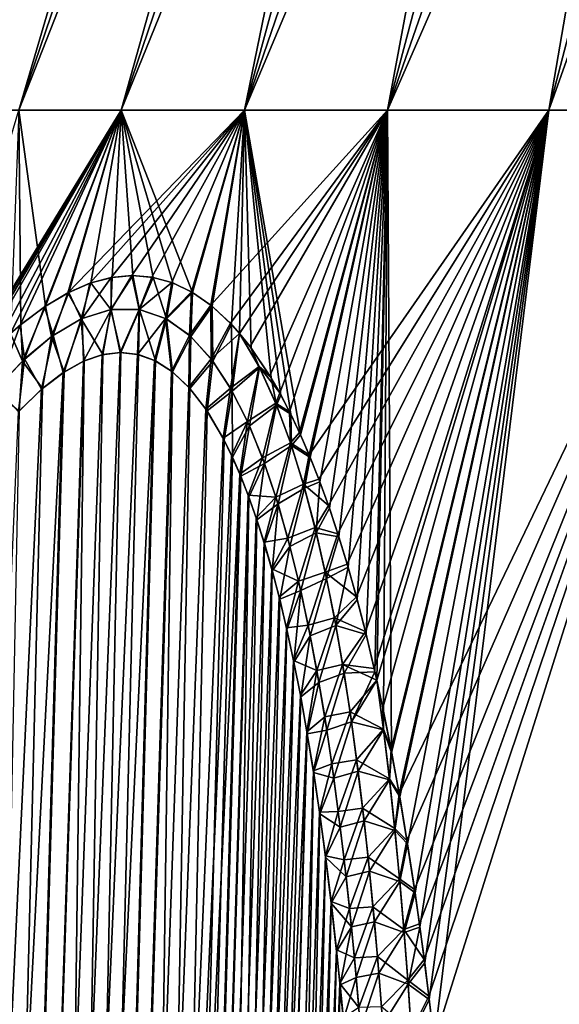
# Model space of a CAD drawing. Header units: metres. Extents: x -109 to 109, y -505 to 40.
# Tile 240 of 331: x 59.3 to 63.16, y -72.84 to -65.8. Entities that reach past the tile are written whole.
import ezdxf

# ---------------------------------------------------------------- set-up
doc = ezdxf.new("R2010")
doc.units = ezdxf.units.M
doc.layers.add('solid_K244224000C74', color=7, linetype='CONTINUOUS')

msp = doc.modelspace()

# ---------------------------------------------------------------- linework, layer by layer
at = {"layer": 'solid_K244224000C74'}
for points in [[(57.965958, -66.448959), (60.373718, -59.914131), (60.397369, -59.914131, -0.873057)], [(58.049881, -66.448959, -1.761773), (57.965958, -66.448959), (60.397369, -59.914131, -0.873057)], [(58.049881, -66.448959, 1.761773), (60.373718, -59.914131), (57.965958, -66.448959)], [(58.049881, -66.448959, -1.761773), (60.46825, -59.914131, -1.743554), (60.586155, -59.914131, -2.608938)], [(58.300892, -66.448959, -3.507591), (58.049881, -66.448959, -1.761773), (60.586155, -59.914131, -2.608938)], [(58.049881, -66.448959, -1.761773), (60.397369, -59.914131, -0.873057), (60.46825, -59.914131, -1.743554)], [(58.049881, -66.448959, 1.761773), (60.397369, -59.914131, 0.873057), (60.373718, -59.914131)], [(58.049881, -66.448959, 1.761773), (60.46825, -59.914131, 1.743554), (60.397369, -59.914131, 0.873057)], [(58.049881, -66.448959, 1.761773), (58.300892, -66.448959, 3.507591), (60.46825, -59.914131, 1.743554)], [(58.300892, -66.448959, -3.507591), (60.75074, -59.914131, -3.466668), (60.961517, -59.914131, -4.31423)], [(58.716717, -66.448959, -5.221643), (58.300892, -66.448959, -3.507591), (60.961517, -59.914131, -4.31423)], [(58.300892, -66.448959, -3.507591), (60.586155, -59.914131, -2.608938), (60.75074, -59.914131, -3.466668)], [(58.300892, -66.448959, 3.507591), (60.586155, -59.914131, 2.608938), (60.46825, -59.914131, 1.743554)], [(58.300892, -66.448959, 3.507591), (60.75074, -59.914131, 3.466668), (60.586155, -59.914131, 2.608938)], [(58.300892, -66.448959, 3.507591), (58.716717, -66.448959, 5.221643), (60.75074, -59.914131, 3.466668)], [(58.716717, -66.448959, -5.221643), (61.217876, -59.914131, -5.149138), (61.519054, -59.914131, -5.968943)], [(59.293587, -66.448959, -6.888408), (58.716717, -66.448959, -5.221643), (61.519054, -59.914131, -5.968943)], [(58.716717, -66.448959, -5.221643), (60.961517, -59.914131, -4.31423), (61.217876, -59.914131, -5.149138)], [(58.716717, -66.448959, 5.221643), (60.961517, -59.914131, 4.31423), (60.75074, -59.914131, 3.466668)], [(58.716717, -66.448959, 5.221643), (61.217876, -59.914131, 5.149138), (60.961517, -59.914131, 4.31423)], [(58.716717, -66.448959, 5.221643), (59.293587, -66.448959, 6.888408), (61.217876, -59.914131, 5.149138)], [(59.293587, -66.448959, -6.888408), (61.519054, -59.914131, -5.968943), (61.864178, -59.914131, -6.77124)], [(60.026283, -66.448959, -8.49279), (59.293587, -66.448959, -6.888408), (61.864178, -59.914131, -6.77124)], [(59.293587, -66.448959, 6.888408), (61.519054, -59.914131, 5.968943), (61.217876, -59.914131, 5.149138)], [(59.293587, -66.448959, 6.888408), (61.864178, -59.914131, 6.771239), (61.519054, -59.914131, 5.968943)], [(59.293587, -66.448959, 6.888408), (60.026283, -66.448959, 8.49279), (61.864178, -59.914131, 6.771239)], [(60.026283, -66.448959, -8.49279), (62.252228, -59.914131, -7.553675), (62.682072, -59.914131, -8.313954)], [(60.908169, -66.448959, -10.020261), (60.026283, -66.448959, -8.49279), (62.682072, -59.914131, -8.313954)], [(60.026283, -66.448959, -8.49279), (61.864178, -59.914131, -6.77124), (62.252228, -59.914131, -7.553675)], [(60.026283, -66.448959, 8.49279), (62.252228, -59.914131, 7.553675), (61.864178, -59.914131, 6.771239)], [(60.026283, -66.448959, 8.49279), (60.908169, -66.448959, 10.020261), (62.252228, -59.914131, 7.553675)], [(60.908169, -66.448959, -10.020261), (63.152443, -59.914131, -9.049848), (63.661968, -59.914131, -9.759195)], [(61.931259, -66.448959, -11.456985), (60.908169, -66.448959, -10.020261), (63.661968, -59.914131, -9.759195)], [(60.908169, -66.448959, -10.020261), (62.682072, -59.914131, -8.313954), (63.152443, -59.914131, -9.049848)], [(60.908169, -66.448959, 10.020261), (62.682072, -59.914131, 8.313954), (62.252228, -59.914131, 7.553675)], [(60.908169, -66.448959, 10.020261), (63.152443, -59.914131, 9.049847), (62.682072, -59.914131, 8.313954)], [(60.908169, -66.448959, 10.020261), (61.931259, -66.448959, 11.456985), (63.152443, -59.914131, 9.049847)], [(61.931259, -66.448959, -11.456985), (64.209145, -59.914131, -10.439919), (64.792374, -59.914131, -11.090019)], [(63.086281, -66.448959, -12.789954), (61.931259, -66.448959, -11.456985), (64.792374, -59.914131, -11.090019)], [(61.931259, -66.448959, -11.456985), (63.661968, -59.914131, -9.759195), (64.209145, -59.914131, -10.439919)], [(61.931259, -66.448959, 11.456985), (63.661968, -59.914131, 9.759195), (63.152443, -59.914131, 9.049847)], [(61.931259, -66.448959, 11.456985), (64.209145, -59.914131, 10.439918), (63.661968, -59.914131, 9.759195)], [(61.931259, -66.448959, 11.456985), (63.086281, -66.448959, 12.789954), (64.209145, -59.914131, 10.439918)], [(63.086281, -66.448959, -12.789954), (64.792374, -59.914131, -11.090019), (65.409943, -59.914131, -11.70759)], [(64.362785, -66.448959, -14.007095), (63.086281, -66.448959, -12.789954), (65.409943, -59.914131, -11.70759)], [(63.086281, -66.448959, 12.789954), (64.792374, -59.914131, 11.090018), (64.209145, -59.914131, 10.439918)], [(63.086281, -66.448959, 12.789954), (65.409943, -59.914131, 11.70759), (64.792374, -59.914131, 11.090018)], [(63.086281, -66.448959, 12.789954), (64.362785, -66.448959, 14.007095), (65.409943, -59.914131, 11.70759)], [(58.600838, -68.777893, -7.202258), (59.293587, -66.448959, -6.888408), (60.026283, -66.448959, -8.49279)], [(58.710335, -68.628799, -7.346004), (58.600838, -68.777893, -7.202258), (60.026283, -66.448959, -8.49279)], [(58.81675, -68.492966, -7.488705), (58.710335, -68.628799, -7.346004), (60.026283, -66.448959, -8.49279)], [(58.920135, -68.369446, -7.629959), (58.81675, -68.492966, -7.488705), (60.026283, -66.448959, -8.49279)], [(59.117683, -68.156311, -7.906448), (58.920135, -68.369446, -7.629959), (60.026283, -66.448959, -8.49279)], [(59.235268, -68.045166, -8.07599), (59.117683, -68.156311, -7.906448), (60.026283, -66.448959, -8.49279)], [(59.303555, -67.985725, -8.175849), (59.235268, -68.045166, -8.07599), (60.026283, -66.448959, -8.49279)], [(59.235401, -68.045143, 8.076255), (59.310089, -67.98037, 8.185557), (59.293587, -66.448959, 6.888408)], [(59.48497, -67.849205, 8.448168), (60.026283, -66.448959, 8.49279), (59.293587, -66.448959, 6.888408)], [(59.310089, -67.98037, 8.185557), (59.48497, -67.849205, 8.448168), (59.293587, -66.448959, 6.888408)], [(59.478477, -67.853706, -8.438364), (59.303555, -67.985725, -8.175849), (60.026283, -66.448959, -8.49279)], [(59.644558, -67.754395, -8.695341), (59.478477, -67.853706, -8.438364), (60.026283, -66.448959, -8.49279)], [(59.48497, -67.849205, 8.448168), (59.65115, -67.751068, 8.705756), (60.026283, -66.448959, 8.49279)], [(59.644558, -67.754395, -8.695341), (60.026283, -66.448959, -8.49279), (60.908169, -66.448959, -10.020261)], [(59.802998, -67.685623, -8.94858), (59.644558, -67.754395, -8.695341), (60.908169, -66.448959, -10.020261)], [(59.65115, -67.751068, 8.705756), (59.809788, -67.683456, 8.959748), (60.026283, -66.448959, 8.49279)], [(59.955185, -67.645134, -9.199818), (59.802998, -67.685623, -8.94858), (60.908169, -66.448959, -10.020261)], [(59.809788, -67.683456, 8.959748), (59.962196, -67.6437, 9.211452), (60.026283, -66.448959, 8.49279)], [(60.102913, -67.630684, -9.451178), (59.955185, -67.645134, -9.199818), (60.908169, -66.448959, -10.020261)], [(59.962196, -67.6437, 9.211452), (60.110058, -67.630608, 9.463511), (60.026283, -66.448959, 8.49279)], [(60.536758, -67.751411, 10.239782), (60.908169, -66.448959, 10.020261), (60.026283, -66.448959, 8.49279)], [(60.396168, -67.683548, 9.975369), (60.536758, -67.751411, 10.239782), (60.026283, -66.448959, 8.49279)], [(60.254349, -67.643974, 9.717613), (60.396168, -67.683548, 9.975369), (60.026283, -66.448959, 8.49279)], [(60.110058, -67.630608, 9.463511), (60.254349, -67.643974, 9.717613), (60.026283, -66.448959, 8.49279)], [(60.247063, -67.642509, -9.704494), (60.102913, -67.630684, -9.451178), (60.908169, -66.448959, -10.020261)], [(60.388649, -67.680809, -9.961529), (60.247063, -67.642509, -9.704494), (60.908169, -66.448959, -10.020261)], [(60.528839, -67.746758, -10.224618), (60.388649, -67.680809, -9.961529), (60.908169, -66.448959, -10.020261)], [(60.668362, -67.842964, -10.49596), (60.528839, -67.746758, -10.224618), (60.908169, -66.448959, -10.020261)], [(60.536758, -67.751411, 10.239782), (60.676739, -67.849838, 10.512615), (60.908169, -66.448959, 10.020261)], [(60.668362, -67.842964, -10.49596), (60.908169, -66.448959, -10.020261), (61.931259, -66.448959, -11.456985)], [(60.808117, -67.971878, -10.777608), (60.668362, -67.842964, -10.49596), (61.931259, -66.448959, -11.456985)], [(60.676739, -67.849838, 10.512615), (60.816883, -67.981003, 10.795553), (60.908169, -66.448959, 10.020261)], [(60.873508, -68.045235, -10.913578), (60.808117, -67.971878, -10.777608), (61.931259, -66.448959, -11.456985)], [(60.816883, -67.981003, 10.795553), (60.873405, -68.044914, 10.913249), (60.908169, -66.448959, 10.020261)], [(60.873405, -68.044914, 10.913249), (60.957504, -68.15065, 11.09136), (60.908169, -66.448959, 10.020261)], [(60.948586, -68.138741, -11.072253), (60.873508, -68.045235, -10.913578), (61.931259, -66.448959, -11.456985)], [(61.309124, -68.769234, 11.890515), (61.931259, -66.448959, 11.456985), (60.908169, -66.448959, 10.020261)], [(61.239326, -68.620781, 11.723906), (61.309124, -68.769234, 11.890515), (60.908169, -66.448959, 10.020261)], [(61.168957, -68.485596, 11.560583), (61.239326, -68.620781, 11.723906), (60.908169, -66.448959, 10.020261)], [(61.098328, -68.362701, 11.400613), (61.168957, -68.485596, 11.560583), (60.908169, -66.448959, 10.020261)], [(60.957504, -68.15065, 11.09136), (61.098328, -68.362701, 11.400613), (60.908169, -66.448959, 10.020261)], [(61.089584, -68.348167, -11.380976), (60.948586, -68.138741, -11.072253), (61.931259, -66.448959, -11.456985)], [(61.160492, -68.470055, -11.541127), (61.089584, -68.348167, -11.380976), (61.931259, -66.448959, -11.456985)], [(61.231194, -68.604332, -11.704748), (61.160492, -68.470055, -11.541127), (61.931259, -66.448959, -11.456985)], [(61.301296, -68.751953, -11.871651), (61.231194, -68.604332, -11.704748), (61.931259, -66.448959, -11.456985)], [(61.371346, -68.912308, -12.042051), (61.301296, -68.751953, -11.871651), (61.931259, -66.448959, -11.456985)], [(61.309124, -68.769234, 11.890515), (61.378864, -68.930321, 12.060567), (61.931259, -66.448959, 11.456985)], [(61.371346, -68.912308, -12.042051), (61.931259, -66.448959, -11.456985), (63.086281, -66.448959, -12.789954)], [(61.440727, -69.08638, -12.215485), (61.371346, -68.912308, -12.042051), (63.086281, -66.448959, -12.789954)], [(61.378864, -68.930321, 12.060567), (61.447922, -69.105095, 12.233624), (61.931259, -66.448959, 11.456985)], [(61.509037, -69.274841, -12.391636), (61.440727, -69.08638, -12.215485), (63.086281, -66.448959, -12.789954)], [(61.447922, -69.105095, 12.233624), (61.515896, -69.294281, 12.409402), (61.931259, -66.448959, 11.456985)], [(61.576813, -69.477196, -12.570745), (61.509037, -69.274841, -12.391636), (63.086281, -66.448959, -12.789954)], [(61.515896, -69.294281, 12.409402), (61.583317, -69.497375, 12.588129), (61.931259, -66.448959, 11.456985)], [(61.64349, -69.694534, -12.752496), (61.576813, -69.477196, -12.570745), (63.086281, -66.448959, -12.789954)], [(61.583317, -69.497375, 12.588129), (61.649635, -69.715393, 12.76947), (61.931259, -66.448959, 11.456985)], [(61.708755, -69.927559, -12.936686), (61.64349, -69.694534, -12.752496), (63.086281, -66.448959, -12.789954)], [(61.649635, -69.715393, 12.76947), (61.714535, -69.948982, 12.953204), (61.931259, -66.448959, 11.456985)], [(61.773098, -70.175758, -13.123482), (61.708755, -69.927559, -12.936686), (63.086281, -66.448959, -12.789954)], [(61.714535, -69.948982, 12.953204), (61.778503, -70.19767, 13.139499), (61.931259, -66.448959, 11.456985)], [(61.835972, -70.440254, -13.312593), (61.773098, -70.175758, -13.123482), (63.086281, -66.448959, -12.789954)], [(61.778503, -70.19767, 13.139499), (61.841007, -70.462578, 13.328097), (61.931259, -66.448959, 11.456985)], [(61.854633, -70.523788, -13.370296), (61.835972, -70.440254, -13.312593), (63.086281, -66.448959, -12.789954)], [(61.841007, -70.462578, 13.328097), (61.854649, -70.523834, 13.370333), (61.931259, -66.448959, 11.456985)], [(61.897106, -70.72168, -13.503837), (61.854633, -70.523788, -13.370296), (63.086281, -66.448959, -12.789954)], [(61.854649, -70.523834, 13.370333), (61.901794, -70.744354, 13.518837), (61.931259, -66.448959, 11.456985)], [(61.956963, -71.019562, -13.697332), (61.897106, -70.72168, -13.503837), (63.086281, -66.448959, -12.789954)], [(61.901794, -70.744354, 13.518837), (61.961319, -71.042526, 13.711826), (61.931259, -66.448959, 11.456985)], [(61.961319, -71.042526, 13.711826), (63.086281, -66.448959, 12.789954), (61.931259, -66.448959, 11.456985)], [(62.015015, -71.335114, -13.89285), (61.956963, -71.019562, -13.697332), (63.086281, -66.448959, -12.789954)], [(61.961319, -71.042526, 13.711826), (62.019047, -71.358307, 13.906833), (63.086281, -66.448959, 12.789954)], [(62.015015, -71.335114, -13.89285), (63.086281, -66.448959, -12.789954), (64.362785, -66.448959, -14.007095)], [(62.071045, -71.668983, -14.090241), (62.015015, -71.335114, -13.89285), (64.362785, -66.448959, -14.007095)], [(62.019047, -71.358307, 13.906833), (62.074768, -71.692337, 14.103708), (63.086281, -66.448959, 12.789954)], [(62.125488, -72.020691, -14.28956), (62.071045, -71.668983, -14.090241), (64.362785, -66.448959, -14.007095)], [(62.074768, -71.692337, 14.103708), (62.12891, -72.044144, 14.302505), (63.086281, -66.448959, 12.789954)], [(62.160645, -72.265732, -14.423412), (62.125488, -72.020691, -14.28956), (64.362785, -66.448959, -14.007095)], [(62.12891, -72.044144, 14.302505), (62.163876, -72.289207, 14.436007), (63.086281, -66.448959, 12.789954)], [(62.194695, -72.519707, -14.557966), (62.160645, -72.265732, -14.423412), (64.362785, -66.448959, -14.007095)], [(62.163876, -72.289207, 14.436007), (62.197735, -72.54319, 14.570211), (63.086281, -66.448959, 12.789954)], [(62.227852, -72.78228, -14.693233), (62.194695, -72.519707, -14.557966), (64.362785, -66.448959, -14.007095)], [(62.197735, -72.54319, 14.570211), (62.230709, -72.805748, 14.705128), (63.086281, -66.448959, 12.789954)], [(62.266102, -73.104736, -14.854518), (62.227852, -72.78228, -14.693233), (64.362785, -66.448959, -14.007095)], [(62.230709, -72.805748, 14.705128), (62.266109, -73.105042, 14.854646), (63.086281, -66.448959, 12.789954)], [(63.75621, -73.114449, -16.154469), (62.266102, -73.104736, -14.854518), (64.362785, -66.448959, -14.007095)], [(62.266109, -73.105042, 14.854646), (64.362785, -66.448959, 14.007095), (63.086281, -66.448959, 12.789954)], [(62.266109, -73.105042, 14.854646), (63.756302, -73.114449, 16.154539), (64.362785, -66.448959, 14.007095)], [(59.953098, -67.873657, 9.316624), (60.110058, -67.630608, 9.463511), (59.962196, -67.6437, 9.211452)], [(59.953098, -67.873657, 9.316624), (60.158154, -67.873772, 9.671823), (60.110058, -67.630608, 9.463511)], [(59.955456, -67.873428, -9.320613), (59.955185, -67.645134, -9.199818), (60.102913, -67.630684, -9.451178)], [(60.155956, -67.873329, -9.667867), (59.955456, -67.873428, -9.320613), (60.102913, -67.630684, -9.451178)], [(60.155956, -67.873329, -9.667867), (60.102913, -67.630684, -9.451178), (60.247063, -67.642509, -9.704494)], [(60.158154, -67.873772, 9.671823), (60.254349, -67.643974, 9.717613), (60.110058, -67.630608, 9.463511)], [(59.748356, -67.936668, -8.983559), (59.644558, -67.754395, -8.695341), (59.802998, -67.685623, -8.94858)], [(59.741302, -67.940002, 8.972465), (59.809788, -67.683456, 8.959748), (59.65115, -67.751068, 8.705756)], [(59.741302, -67.940002, 8.972465), (59.953098, -67.873657, 9.316624), (59.809788, -67.683456, 8.959748)], [(59.748356, -67.936668, -8.983559), (59.802998, -67.685623, -8.94858), (59.955185, -67.645134, -9.199818)], [(59.955456, -67.873428, -9.320613), (59.748356, -67.936668, -8.983559), (59.955185, -67.645134, -9.199818)], [(59.953098, -67.873657, 9.316624), (59.962196, -67.6437, 9.211452), (59.809788, -67.683456, 8.959748)], [(60.155956, -67.873329, -9.667867), (60.247063, -67.642509, -9.704494), (60.388649, -67.680809, -9.961529)], [(60.344261, -67.936775, -10.01572), (60.155956, -67.873329, -9.667867), (60.388649, -67.680809, -9.961529)], [(60.158154, -67.873772, 9.671823), (60.350315, -67.939964, 10.027305), (60.254349, -67.643974, 9.717613)], [(60.350315, -67.939964, 10.027305), (60.396168, -67.683548, 9.975369), (60.254349, -67.643974, 9.717613)], [(60.344261, -67.936775, -10.01572), (60.388649, -67.680809, -9.961529), (60.528839, -67.746758, -10.224618)], [(60.350315, -67.939964, 10.027305), (60.536758, -67.751411, 10.239782), (60.396168, -67.683548, 9.975369)], [(59.540565, -68.057671, -8.664906), (59.478477, -67.853706, -8.438364), (59.644558, -67.754395, -8.695341)], [(59.528786, -68.065987, 8.647341), (59.65115, -67.751068, 8.705756), (59.48497, -67.849205, 8.448168)], [(59.528786, -68.065987, 8.647341), (59.741302, -67.940002, 8.972465), (59.65115, -67.751068, 8.705756)], [(59.748356, -67.936668, -8.983559), (59.540565, -68.057671, -8.664906), (59.644558, -67.754395, -8.695341)], [(60.51635, -68.05764, -10.355006), (60.344261, -67.936775, -10.01572), (60.528839, -67.746758, -10.224618)], [(60.350315, -67.939964, 10.027305), (60.525589, -68.066132, 10.373896), (60.536758, -67.751411, 10.239782)], [(60.51635, -68.05764, -10.355006), (60.528839, -67.746758, -10.224618), (60.668362, -67.842964, -10.49596)], [(60.525589, -68.066132, 10.373896), (60.676739, -67.849838, 10.512615), (60.536758, -67.751411, 10.239782)], [(59.320377, -68.242073, 8.3461), (59.48497, -67.849205, 8.448168), (59.310089, -67.98037, 8.185557)], [(59.320377, -68.242073, 8.3461), (59.528786, -68.065987, 8.647341), (59.48497, -67.849205, 8.448168)], [(60.670826, -68.226974, -10.680029), (60.51635, -68.05764, -10.355006), (60.668362, -67.842964, -10.49596)], [(60.525589, -68.066132, 10.373896), (60.682293, -68.242111, 10.705027), (60.676739, -67.849838, 10.512615)], [(60.670826, -68.226974, -10.680029), (60.668362, -67.842964, -10.49596), (60.808117, -67.971878, -10.777608)], [(60.682293, -68.242111, 10.705027), (60.816883, -67.981003, 10.795553), (60.676739, -67.849838, 10.512615)], [(59.336315, -68.226891, -8.368567), (59.303555, -67.985725, -8.175849), (59.478477, -67.853706, -8.438364)], [(59.540565, -68.057671, -8.664906), (59.336315, -68.226891, -8.368567), (59.478477, -67.853706, -8.438364)], [(59.741302, -67.940002, 8.972465), (59.896278, -68.195732, 9.292484), (59.953098, -67.873657, 9.316624)], [(59.955456, -67.873428, -9.320613), (59.756123, -68.243668, -9.064617), (59.748356, -67.936668, -8.983559)], [(59.955456, -67.873428, -9.320613), (59.890728, -68.197083, -9.283277), (59.756123, -68.243668, -9.064617)], [(59.955456, -67.873428, -9.320613), (60.018959, -68.180748, -9.500344), (59.890728, -68.197083, -9.283277)], [(59.953098, -67.873657, 9.316624), (59.896278, -68.195732, 9.292484), (60.024967, -68.180695, 9.510736)], [(59.953098, -67.873657, 9.316624), (60.024967, -68.180695, 9.510736), (60.158154, -67.873772, 9.671823)], [(60.155956, -67.873329, -9.667867), (60.018959, -68.180748, -9.500344), (59.955456, -67.873428, -9.320613)], [(60.155956, -67.873329, -9.667867), (60.143055, -68.193947, -9.719368), (60.018959, -68.180748, -9.500344)], [(60.158154, -67.873772, 9.671823), (60.024967, -68.180695, 9.510736), (60.149681, -68.195557, 9.731326)], [(60.344261, -67.936775, -10.01572), (60.143055, -68.193947, -9.719368), (60.155956, -67.873329, -9.667867)], [(60.158154, -67.873772, 9.671823), (60.149681, -68.195557, 9.731326), (60.272346, -68.240898, 9.957873)], [(60.158154, -67.873772, 9.671823), (60.272346, -68.240898, 9.957873), (60.350315, -67.939964, 10.027305)], [(59.138371, -68.434776, -8.095856), (59.235268, -68.045166, -8.07599), (59.303555, -67.985725, -8.175849)], [(59.336315, -68.226891, -8.368567), (59.138371, -68.434776, -8.095856), (59.303555, -67.985725, -8.175849)], [(59.320377, -68.242073, 8.3461), (59.310089, -67.98037, 8.185557), (59.235401, -68.045143, 8.076255)], [(59.528786, -68.065987, 8.647341), (59.617813, -68.320358, 8.84892), (59.741302, -67.940002, 8.972465)], [(59.748356, -67.936668, -8.983559), (59.612644, -68.323792, -8.841026), (59.540565, -68.057671, -8.664906)], [(59.748356, -67.936668, -8.983559), (59.756123, -68.243668, -9.064617), (59.612644, -68.323792, -8.841026)], [(59.741302, -67.940002, 8.972465), (59.617813, -68.320358, 8.84892), (59.76144, -68.241394, 9.073096)], [(59.741302, -67.940002, 8.972465), (59.76144, -68.241394, 9.073096), (59.896278, -68.195732, 9.292484)], [(60.344261, -67.936775, -10.01572), (60.265053, -68.23732, -9.944122), (60.143055, -68.193947, -9.719368)], [(60.344261, -67.936775, -10.01572), (60.386879, -68.31356, -10.178873), (60.265053, -68.23732, -9.944122)], [(60.350315, -67.939964, 10.027305), (60.272346, -68.240898, 9.957873), (60.394783, -68.319817, 10.194491)], [(60.51635, -68.05764, -10.355006), (60.386879, -68.31356, -10.178873), (60.344261, -67.936775, -10.01572)], [(60.350315, -67.939964, 10.027305), (60.394783, -68.319817, 10.194491), (60.525589, -68.066132, 10.373896)], [(60.670826, -68.226974, -10.680029), (60.808117, -67.971878, -10.777608), (60.873508, -68.045235, -10.913578)], [(60.682293, -68.242111, 10.705027), (60.821117, -68.45797, 11.018247), (60.816883, -67.981003, 10.795553)], [(60.821117, -68.45797, 11.018247), (60.873405, -68.044914, 10.913249), (60.816883, -67.981003, 10.795553)], [(59.118496, -68.457825, 8.069182), (59.320377, -68.242073, 8.3461), (59.235401, -68.045143, 8.076255)], [(59.540565, -68.057671, -8.664906), (59.457928, -68.442955, -8.609971), (59.336315, -68.226891, -8.368567)], [(59.540565, -68.057671, -8.664906), (59.612644, -68.323792, -8.841026), (59.457928, -68.442955, -8.609971)], [(60.51635, -68.05764, -10.355006), (60.50959, -68.428444, -10.427011), (60.386879, -68.31356, -10.178873)], [(60.670826, -68.226974, -10.680029), (60.50959, -68.428444, -10.427011), (60.51635, -68.05764, -10.355006)], [(60.808056, -68.434776, -10.987836), (60.670826, -68.226974, -10.680029), (60.873508, -68.045235, -10.913578)], [(60.808056, -68.434776, -10.987836), (60.873508, -68.045235, -10.913578), (61.012569, -68.282059, -11.239546)], [(60.821117, -68.45797, 11.018247), (61.015472, -68.287857, 11.246646), (60.873405, -68.044914, 10.913249)], [(61.015472, -68.287857, 11.246646), (60.957504, -68.15065, 11.09136), (60.873405, -68.044914, 10.913249)], [(61.012569, -68.282059, -11.239546), (60.873508, -68.045235, -10.913578), (60.948586, -68.138741, -11.072253)], [(59.320377, -68.242073, 8.3461), (59.463596, -68.437996, 8.618258), (59.528786, -68.065987, 8.647341)], [(59.528786, -68.065987, 8.647341), (59.463596, -68.437996, 8.618258), (59.617813, -68.320358, 8.84892)], [(60.525589, -68.066132, 10.373896), (60.394783, -68.319817, 10.194491), (60.517693, -68.437492, 10.443848)], [(60.525589, -68.066132, 10.373896), (60.517693, -68.437492, 10.443848), (60.682293, -68.242111, 10.705027)], [(58.619736, -102.819321, -9.522743), (60.018959, -68.180748, -9.500344), (60.143055, -68.193947, -9.719368)], [(58.619736, -102.819321, -9.522743), (59.890728, -68.197083, -9.283277), (60.018959, -68.180748, -9.500344)], [(58.619736, -102.819321, -9.522743), (60.143055, -68.193947, -9.719368), (60.265053, -68.23732, -9.944122)], [(58.619736, -102.819321, -9.522743), (59.756123, -68.243668, -9.064617), (59.890728, -68.197083, -9.283277)], [(59.312447, -102.819359, 10.722473), (60.024967, -68.180695, 9.510736), (59.896278, -68.195732, 9.292484)], [(59.312447, -102.819359, 10.722473), (60.149681, -68.195557, 9.731326), (60.024967, -68.180695, 9.510736)], [(59.312447, -102.819359, 10.722473), (60.272346, -68.240898, 9.957873), (60.149681, -68.195557, 9.731326)], [(59.312447, -102.819359, 10.722473), (59.896278, -68.195732, 9.292484), (59.76144, -68.241394, 9.073096)], [(61.012569, -68.282059, -11.239546), (60.948586, -68.138741, -11.072253), (61.089584, -68.348167, -11.380976)], [(61.015472, -68.287857, 11.246646), (61.098328, -68.362701, 11.400613), (60.957504, -68.15065, 11.09136)], [(59.312313, -102.819366, -10.722225), (58.619736, -102.819321, -9.522743), (60.265053, -68.23732, -9.944122)], [(58.619736, -102.819321, -9.522743), (59.612644, -68.323792, -8.841026), (59.756123, -68.243668, -9.064617)], [(58.619946, -102.819336, 9.523075), (59.76144, -68.241394, 9.073096), (59.617813, -68.320358, 8.84892)], [(58.619946, -102.819336, 9.523075), (59.312447, -102.819359, 10.722473), (59.76144, -68.241394, 9.073096)], [(59.118496, -68.457825, 8.069182), (59.297844, -68.598885, 8.380928), (59.320377, -68.242073, 8.3461)], [(59.336315, -68.226891, -8.368567), (59.291389, -68.605797, -8.371897), (59.138371, -68.434776, -8.095856)], [(59.336315, -68.226891, -8.368567), (59.457928, -68.442955, -8.609971), (59.291389, -68.605797, -8.371897)], [(59.320377, -68.242073, 8.3461), (59.297844, -68.598885, 8.380928), (59.463596, -68.437996, 8.618258)], [(59.312313, -102.819366, -10.722225), (60.265053, -68.23732, -9.944122), (60.386879, -68.31356, -10.178873)], [(59.312447, -102.819359, 10.722473), (60.394783, -68.319817, 10.194491), (60.272346, -68.240898, 9.957873)], [(60.670826, -68.226974, -10.680029), (60.632874, -68.587082, -10.689607), (60.50959, -68.428444, -10.427011)], [(60.682293, -68.242111, 10.705027), (60.517693, -68.437492, 10.443848), (60.640522, -68.598389, 10.706372)], [(60.808056, -68.434776, -10.987836), (60.632874, -68.587082, -10.689607), (60.670826, -68.226974, -10.680029)], [(60.682293, -68.242111, 10.705027), (60.640522, -68.598389, 10.706372), (60.821117, -68.45797, 11.018247)], [(57.838432, -102.718796, -8.376284), (59.457928, -68.442955, -8.609971), (59.612644, -68.323792, -8.841026)], [(58.619736, -102.819321, -9.522743), (57.838432, -102.718796, -8.376284), (59.612644, -68.323792, -8.841026)], [(58.619946, -102.819336, 9.523075), (59.617813, -68.320358, 8.84892), (59.463596, -68.437996, 8.618258)], [(59.312313, -102.819366, -10.722225), (60.386879, -68.31356, -10.178873), (60.50959, -68.428444, -10.427011)], [(59.312447, -102.819359, 10.722473), (59.914825, -102.718887, 11.972528), (60.394783, -68.319817, 10.194491)], [(59.914825, -102.718887, 11.972528), (60.517693, -68.437492, 10.443848), (60.394783, -68.319817, 10.194491)], [(60.929604, -68.672935, -11.278192), (60.808056, -68.434776, -10.987836), (61.012569, -68.282059, -11.239546)], [(60.821117, -68.45797, 11.018247), (60.943745, -68.704361, 11.313187), (61.015472, -68.287857, 11.246646)], [(60.929604, -68.672935, -11.278192), (61.012569, -68.282059, -11.239546), (61.132725, -68.544098, -11.541288)], [(60.943745, -68.704361, 11.313187), (61.137894, -68.556625, 11.554732), (61.015472, -68.287857, 11.246646)], [(61.012569, -68.282059, -11.239546), (61.089584, -68.348167, -11.380976), (61.160492, -68.470055, -11.541127)], [(61.132725, -68.544098, -11.541288), (61.012569, -68.282059, -11.239546), (61.160492, -68.470055, -11.541127)], [(61.137894, -68.556625, 11.554732), (61.098328, -68.362701, 11.400613), (61.015472, -68.287857, 11.246646)], [(61.137894, -68.556625, 11.554732), (61.168957, -68.485596, 11.560583), (61.098328, -68.362701, 11.400613)], [(57.838432, -102.718796, -8.376284), (59.291389, -68.605797, -8.371897), (59.457928, -68.442955, -8.609971)], [(58.619946, -102.819336, 9.523075), (59.463596, -68.437996, 8.618258), (59.297844, -68.598885, 8.380928)], [(59.312313, -102.819366, -10.722225), (60.50959, -68.428444, -10.427011), (60.632874, -68.587082, -10.689607)], [(59.914825, -102.718887, 11.972528), (60.640522, -68.598389, 10.706372), (60.517693, -68.437492, 10.443848)], [(60.808056, -68.434776, -10.987836), (60.755699, -68.793823, -10.966308), (60.632874, -68.587082, -10.689607)], [(60.821117, -68.45797, 11.018247), (60.640522, -68.598389, 10.706372), (60.762287, -68.80648, 10.981615)], [(60.929604, -68.672935, -11.278192), (60.755699, -68.793823, -10.966308), (60.808056, -68.434776, -10.987836)], [(60.821117, -68.45797, 11.018247), (60.762287, -68.80648, 10.981615), (60.822289, -68.929382, 11.123451)], [(60.821117, -68.45797, 11.018247), (60.822289, -68.929382, 11.123451), (60.943745, -68.704361, 11.313187)], [(61.132725, -68.544098, -11.541288), (61.160492, -68.470055, -11.541127), (61.231194, -68.604332, -11.704748)], [(61.137894, -68.556625, 11.554732), (61.239326, -68.620781, 11.723906), (61.168957, -68.485596, 11.560583)], [(61.037395, -68.934395, -11.551952), (60.929604, -68.672935, -11.278192), (61.132725, -68.544098, -11.541288)], [(60.943745, -68.704361, 11.313187), (61.05217, -68.974686, 11.590897), (61.137894, -68.556625, 11.554732)], [(61.037395, -68.934395, -11.551952), (61.132725, -68.544098, -11.541288), (61.238129, -68.825775, -11.823659)], [(61.05217, -68.974686, 11.590897), (61.244938, -68.846191, 11.842651), (61.137894, -68.556625, 11.554732)], [(61.238129, -68.825775, -11.823659), (61.132725, -68.544098, -11.541288), (61.231194, -68.604332, -11.704748)], [(61.244938, -68.846191, 11.842651), (61.239326, -68.620781, 11.723906), (61.137894, -68.556625, 11.554732)], [(59.312313, -102.819366, -10.722225), (60.632874, -68.587082, -10.689607), (60.755699, -68.793823, -10.966308)], [(59.914825, -102.718887, 11.972528), (60.762287, -68.80648, 10.981615), (60.640522, -68.598389, 10.706372)], [(61.238129, -68.825775, -11.823659), (61.231194, -68.604332, -11.704748), (61.301296, -68.751953, -11.871651)], [(61.244938, -68.846191, 11.842651), (61.309124, -68.769234, 11.890515), (61.239326, -68.620781, 11.723906)], [(60.929604, -68.672935, -11.278192), (60.816189, -68.916214, -11.108828), (60.755699, -68.793823, -10.966308)], [(60.929604, -68.672935, -11.278192), (60.875893, -69.051445, -11.253963), (60.816189, -68.916214, -11.108828)], [(61.037395, -68.934395, -11.551952), (60.875893, -69.051445, -11.253963), (60.929604, -68.672935, -11.278192)], [(60.943745, -68.704361, 11.313187), (60.822289, -68.929382, 11.123451), (60.881523, -69.065025, 11.267893)], [(60.943745, -68.704361, 11.313187), (60.881523, -69.065025, 11.267893), (61.05217, -68.974686, 11.590897)], [(61.238129, -68.825775, -11.823659), (61.301296, -68.751953, -11.871651), (61.371346, -68.912308, -12.042051)], [(59.312313, -102.819366, -10.722225), (60.755699, -68.793823, -10.966308), (60.816189, -68.916214, -11.108828)], [(59.914825, -102.718887, 11.972528), (60.822289, -68.929382, 11.123451), (60.762287, -68.80648, 10.981615)], [(61.133217, -69.214302, -11.810478), (61.037395, -68.934395, -11.551952), (61.238129, -68.825775, -11.823659)], [(61.133217, -69.214302, -11.810478), (61.238129, -68.825775, -11.823659), (61.33099, -69.122932, -12.088822)], [(61.33099, -69.122932, -12.088822), (61.238129, -68.825775, -11.823659), (61.371346, -68.912308, -12.042051)], [(61.244938, -68.846191, 11.842651), (61.378864, -68.930321, 12.060567), (61.309124, -68.769234, 11.890515)], [(61.05217, -68.974686, 11.590897), (61.148403, -69.263504, 11.852982), (61.244938, -68.846191, 11.842651)], [(61.148403, -69.263504, 11.852982), (61.339085, -69.151314, 12.112794), (61.244938, -68.846191, 11.842651)], [(61.339085, -69.151314, 12.112794), (61.378864, -68.930321, 12.060567), (61.244938, -68.846191, 11.842651)], [(59.312313, -102.819366, -10.722225), (60.816189, -68.916214, -11.108828), (60.875893, -69.051445, -11.253963)], [(59.914825, -102.718887, 11.972528), (60.881523, -69.065025, 11.267893), (60.822289, -68.929382, 11.123451)], [(61.037395, -68.934395, -11.551952), (60.934475, -69.200081, -11.401098), (60.875893, -69.051445, -11.253963)], [(61.05217, -68.974686, 11.590897), (60.881523, -69.065025, 11.267893), (60.939671, -69.214005, 11.414376)], [(61.133217, -69.214302, -11.810478), (60.934475, -69.200081, -11.401098), (61.037395, -68.934395, -11.551952)], [(61.05217, -68.974686, 11.590897), (60.939671, -69.214005, 11.414376), (60.996769, -69.376099, 11.563077)], [(61.05217, -68.974686, 11.590897), (60.996769, -69.376099, 11.563077), (61.148403, -69.263504, 11.852982)], [(61.33099, -69.122932, -12.088822), (61.371346, -68.912308, -12.042051), (61.440727, -69.08638, -12.215485)], [(61.339085, -69.151314, 12.112794), (61.447922, -69.105095, 12.233624), (61.378864, -68.930321, 12.060567)], [(59.914772, -102.718903, -11.972405), (59.312313, -102.819366, -10.722225), (60.875893, -69.051445, -11.253963)], [(59.914772, -102.718903, -11.972405), (60.875893, -69.051445, -11.253963), (60.934475, -69.200081, -11.401098)], [(59.914825, -102.718887, 11.972528), (60.939671, -69.214005, 11.414376), (60.881523, -69.065025, 11.267893)], [(61.33099, -69.122932, -12.088822), (61.440727, -69.08638, -12.215485), (61.509037, -69.274841, -12.391636)], [(61.422237, -69.468834, 12.367225), (61.447922, -69.105095, 12.233624), (61.339085, -69.151314, 12.112794)], [(61.422237, -69.468834, 12.367225), (61.515896, -69.294281, 12.409402), (61.447922, -69.105095, 12.233624)], [(61.21875, -69.508789, -12.055344), (61.133217, -69.214302, -11.810478), (61.33099, -69.122932, -12.088822)], [(61.148403, -69.263504, 11.852982), (61.234123, -69.566971, 12.100996), (61.339085, -69.151314, 12.112794)], [(61.21875, -69.508789, -12.055344), (61.33099, -69.122932, -12.088822), (61.413284, -69.431953, -12.33893)], [(61.234123, -69.566971, 12.100996), (61.422237, -69.468834, 12.367225), (61.339085, -69.151314, 12.112794)], [(61.413284, -69.431953, -12.33893), (61.33099, -69.122932, -12.088822), (61.509037, -69.274841, -12.391636)], [(59.914772, -102.718903, -11.972405), (60.934475, -69.200081, -11.401098), (60.991978, -69.361885, -11.550406)], [(59.914825, -102.718887, 11.972528), (60.424709, -102.516273, 13.271167), (60.939671, -69.214005, 11.414376)], [(60.424709, -102.516273, 13.271167), (60.996769, -69.376099, 11.563077), (60.939671, -69.214005, 11.414376)], [(61.133217, -69.214302, -11.810478), (60.991978, -69.361885, -11.550406), (60.934475, -69.200081, -11.401098)], [(61.133217, -69.214302, -11.810478), (61.048244, -69.537445, -11.701672), (60.991978, -69.361885, -11.550406)], [(61.21875, -69.508789, -12.055344), (61.048244, -69.537445, -11.701672), (61.133217, -69.214302, -11.810478)], [(61.148403, -69.263504, 11.852982), (60.996769, -69.376099, 11.563077), (61.052647, -69.551849, 11.71372)], [(61.148403, -69.263504, 11.852982), (61.052647, -69.551849, 11.71372), (61.107174, -69.741516, 11.866115)], [(61.148403, -69.263504, 11.852982), (61.107174, -69.741516, 11.866115), (61.234123, -69.566971, 12.100996)], [(61.413284, -69.431953, -12.33893), (61.509037, -69.274841, -12.391636), (61.576813, -69.477196, -12.570745)], [(61.422237, -69.468834, 12.367225), (61.583317, -69.497375, 12.588129), (61.515896, -69.294281, 12.409402)], [(59.914772, -102.718903, -11.972405), (60.991978, -69.361885, -11.550406), (61.048244, -69.537445, -11.701672)], [(60.424709, -102.516273, 13.271167), (61.052647, -69.551849, 11.71372), (60.996769, -69.376099, 11.563077)], [(61.295391, -69.814949, -12.287962), (61.21875, -69.508789, -12.055344), (61.413284, -69.431953, -12.33893)], [(61.234123, -69.566971, 12.100996), (61.31076, -69.882324, 12.336453), (61.422237, -69.468834, 12.367225)], [(61.295391, -69.814949, -12.287962), (61.413284, -69.431953, -12.33893), (61.4865, -69.750641, -12.575691)], [(61.31076, -69.882324, 12.336453), (61.496078, -69.796181, 12.607933), (61.422237, -69.468834, 12.367225)], [(61.4865, -69.750641, -12.575691), (61.413284, -69.431953, -12.33893), (61.576813, -69.477196, -12.570745)], [(61.496078, -69.796181, 12.607933), (61.583317, -69.497375, 12.588129), (61.422237, -69.468834, 12.367225)], [(59.914772, -102.718903, -11.972405), (61.048244, -69.537445, -11.701672), (61.103176, -69.727036, -11.854755)], [(61.21875, -69.508789, -12.055344), (61.103176, -69.727036, -11.854755), (61.048244, -69.537445, -11.701672)], [(61.295391, -69.814949, -12.287962), (61.103176, -69.727036, -11.854755), (61.21875, -69.508789, -12.055344)], [(61.4865, -69.750641, -12.575691), (61.576813, -69.477196, -12.570745), (61.64349, -69.694534, -12.752496)], [(61.496078, -69.796181, 12.607933), (61.649635, -69.715393, 12.76947), (61.583317, -69.497375, 12.588129)], [(60.424709, -102.516273, 13.271167), (61.107174, -69.741516, 11.866115), (61.052647, -69.551849, 11.71372)], [(61.234123, -69.566971, 12.100996), (61.107174, -69.741516, 11.866115), (61.160362, -69.945023, 12.020344)], [(61.234123, -69.566971, 12.100996), (61.160362, -69.945023, 12.020344), (61.31076, -69.882324, 12.336453)], [(59.914772, -102.718903, -11.972405), (61.103176, -69.727036, -11.854755), (61.156761, -69.930588, -12.009709)], [(60.424709, -102.516273, 13.271167), (61.160362, -69.945023, 12.020344), (61.107174, -69.741516, 11.866115)], [(61.295391, -69.814949, -12.287962), (61.156761, -69.930588, -12.009709), (61.103176, -69.727036, -11.854755)], [(61.364269, -70.130791, -12.509586), (61.295391, -69.814949, -12.287962), (61.4865, -69.750641, -12.575691)], [(61.364269, -70.130791, -12.509586), (61.4865, -69.750641, -12.575691), (61.551926, -70.077171, -12.800694)], [(61.4865, -69.750641, -12.575691), (61.64349, -69.694534, -12.752496), (61.708755, -69.927559, -12.936686)], [(61.551926, -70.077171, -12.800694), (61.4865, -69.750641, -12.575691), (61.708755, -69.927559, -12.936686)], [(61.561951, -70.131432, 12.836557), (61.649635, -69.715393, 12.76947), (61.496078, -69.796181, 12.607933)], [(61.561951, -70.131432, 12.836557), (61.714535, -69.948982, 12.953204), (61.649635, -69.715393, 12.76947)], [(61.295391, -69.814949, -12.287962), (61.208847, -70.148834, -12.166296), (61.156761, -69.930588, -12.009709)], [(61.364269, -70.130791, -12.509586), (61.208847, -70.148834, -12.166296), (61.295391, -69.814949, -12.287962)], [(61.31076, -69.882324, 12.336453), (61.379585, -70.207184, 12.56075), (61.496078, -69.796181, 12.607933)], [(61.379585, -70.207184, 12.56075), (61.561951, -70.131432, 12.836557), (61.496078, -69.796181, 12.607933)], [(61.31076, -69.882324, 12.336453), (61.160362, -69.945023, 12.020344), (61.212078, -70.163132, 12.176224)], [(61.31076, -69.882324, 12.336453), (61.212078, -70.163132, 12.176224), (61.262306, -70.39566, 12.333764)], [(61.31076, -69.882324, 12.336453), (61.262306, -70.39566, 12.333764), (61.379585, -70.207184, 12.56075)], [(59.914772, -102.718903, -11.972405), (61.156761, -69.930588, -12.009709), (61.208847, -70.148834, -12.166296)], [(60.424709, -102.516273, 13.271167), (61.212078, -70.163132, 12.176224), (61.160362, -69.945023, 12.020344)], [(61.551926, -70.077171, -12.800694), (61.708755, -69.927559, -12.936686), (61.773098, -70.175758, -13.123482)], [(61.561951, -70.131432, 12.836557), (61.778503, -70.19767, 13.139499), (61.714535, -69.948982, 12.953204)], [(61.426418, -70.454498, -12.721404), (61.364269, -70.130791, -12.509586), (61.551926, -70.077171, -12.800694)], [(61.426418, -70.454498, -12.721404), (61.551926, -70.077171, -12.800694), (61.610619, -70.410133, -13.015284)], [(61.610619, -70.410133, -13.015284), (61.551926, -70.077171, -12.800694), (61.773098, -70.175758, -13.123482)], [(59.914772, -102.718903, -11.972405), (61.208847, -70.148834, -12.166296), (61.259415, -70.381607, -12.324515)], [(60.424709, -102.516273, 13.271167), (61.262306, -70.39566, 12.333764), (61.212078, -70.163132, 12.176224)], [(61.364269, -70.130791, -12.509586), (61.259415, -70.381607, -12.324515), (61.208847, -70.148834, -12.166296)], [(61.426418, -70.454498, -12.721404), (61.259415, -70.381607, -12.324515), (61.364269, -70.130791, -12.509586)], [(61.379585, -70.207184, 12.56075), (61.441521, -70.540077, 12.774966), (61.561951, -70.131432, 12.836557)], [(61.441521, -70.540077, 12.774966), (61.620861, -70.473358, 13.054378), (61.561951, -70.131432, 12.836557)], [(61.620861, -70.473358, 13.054378), (61.778503, -70.19767, 13.139499), (61.561951, -70.131432, 12.836557)], [(61.610619, -70.410133, -13.015284), (61.773098, -70.175758, -13.123482), (61.835972, -70.440254, -13.312593)], [(61.379585, -70.207184, 12.56075), (61.262306, -70.39566, 12.333764), (61.310982, -70.643066, 12.49292)], [(61.379585, -70.207184, 12.56075), (61.310982, -70.643066, 12.49292), (61.441521, -70.540077, 12.774966)], [(61.620861, -70.473358, 13.054378), (61.841007, -70.462578, 13.328097), (61.778503, -70.19767, 13.139499)], [(59.914772, -102.718903, -11.972405), (61.259415, -70.381607, -12.324515), (61.308411, -70.629356, -12.484334)], [(61.426418, -70.454498, -12.721404), (61.308411, -70.629356, -12.484334), (61.259415, -70.381607, -12.324515)], [(60.424709, -102.516273, 13.271167), (61.310982, -70.643066, 12.49292), (61.262306, -70.39566, 12.333764)], [(61.426418, -70.454498, -12.721404), (61.355751, -70.892731, -12.645655), (61.308411, -70.629356, -12.484334)], [(61.482597, -70.78492, -12.924322), (61.355751, -70.892731, -12.645655), (61.426418, -70.454498, -12.721404)], [(61.482597, -70.78492, -12.924322), (61.426418, -70.454498, -12.721404), (61.610619, -70.410133, -13.015284)], [(61.482597, -70.78492, -12.924322), (61.610619, -70.410133, -13.015284), (61.663372, -70.748596, -13.220481)], [(61.610619, -70.410133, -13.015284), (61.835972, -70.440254, -13.312593), (61.854633, -70.523788, -13.370296)], [(61.663372, -70.748596, -13.220481), (61.610619, -70.410133, -13.015284), (61.854633, -70.523788, -13.370296)], [(61.441521, -70.540077, 12.774966), (61.497429, -70.879662, 12.980137), (61.620861, -70.473358, 13.054378)], [(61.497429, -70.879662, 12.980137), (61.673752, -70.820786, 13.262636), (61.620861, -70.473358, 13.054378)], [(61.673752, -70.820786, 13.262636), (61.841007, -70.462578, 13.328097), (61.620861, -70.473358, 13.054378)], [(61.663372, -70.748596, -13.220481), (61.854633, -70.523788, -13.370296), (61.902542, -70.874672, -13.576129)], [(61.673752, -70.820786, 13.262636), (61.854649, -70.523834, 13.370333), (61.841007, -70.462578, 13.328097)], [(61.903099, -70.879028, 13.57863), (61.854649, -70.523834, 13.370333), (61.673752, -70.820786, 13.262636)], [(61.902542, -70.874672, -13.576129), (61.854633, -70.523788, -13.370296), (61.897106, -70.72168, -13.503837)], [(61.903099, -70.879028, 13.57863), (61.901794, -70.744354, 13.518837), (61.854649, -70.523834, 13.370333)], [(61.441521, -70.540077, 12.774966), (61.310982, -70.643066, 12.49292), (61.358025, -70.906036, 12.653593)], [(61.441521, -70.540077, 12.774966), (61.358025, -70.906036, 12.653593), (61.497429, -70.879662, 12.980137)], [(59.914772, -102.718903, -11.972405), (61.308411, -70.629356, -12.484334), (61.355751, -70.892731, -12.645655)], [(60.424709, -102.516273, 13.271167), (61.358025, -70.906036, 12.653593), (61.310982, -70.643066, 12.49292)], [(61.902542, -70.874672, -13.576129), (61.897106, -70.72168, -13.503837), (61.956963, -71.019562, -13.697332)], [(61.482597, -70.78492, -12.924322), (61.401432, -71.171425, -12.808501), (61.355751, -70.892731, -12.645655)], [(61.533485, -71.12104, -13.119177), (61.401432, -71.171425, -12.808501), (61.482597, -70.78492, -12.924322)], [(61.533485, -71.12104, -13.119177), (61.482597, -70.78492, -12.924322), (61.663372, -70.748596, -13.220481)], [(61.533485, -71.12104, -13.119177), (61.663372, -70.748596, -13.220481), (61.71093, -71.091698, -13.417277)], [(61.71093, -71.091698, -13.417277), (61.663372, -70.748596, -13.220481), (61.902542, -70.874672, -13.576129)], [(61.903099, -70.879028, 13.57863), (61.961319, -71.042526, 13.711826), (61.901794, -70.744354, 13.518837)], [(61.497429, -70.879662, 12.980137), (61.358025, -70.906036, 12.653593), (61.403431, -71.184235, 12.81581)], [(61.497429, -70.879662, 12.980137), (61.403431, -71.184235, 12.81581), (61.548016, -71.224869, 13.177136)], [(61.497429, -70.879662, 12.980137), (61.548016, -71.224869, 13.177136), (61.673752, -70.820786, 13.262636)], [(61.548016, -71.224869, 13.177136), (61.721329, -71.172905, 13.462265), (61.673752, -70.820786, 13.262636)], [(61.903099, -70.879028, 13.57863), (61.673752, -70.820786, 13.262636), (61.721329, -71.172905, 13.462265)], [(61.71093, -71.091698, -13.417277), (61.902542, -70.874672, -13.576129), (61.94532, -71.227821, -13.772735)], [(61.903099, -70.879028, 13.57863), (61.721329, -71.172905, 13.462265), (61.946312, -71.236862, 13.777592)], [(61.94532, -71.227821, -13.772735), (61.902542, -70.874672, -13.576129), (61.956963, -71.019562, -13.697332)], [(61.903099, -70.879028, 13.57863), (61.946312, -71.236862, 13.777592), (61.961319, -71.042526, 13.711826)], [(60.424706, -102.516273, -13.271149), (59.914772, -102.718903, -11.972405), (61.355751, -70.892731, -12.645655)], [(60.424706, -102.516273, -13.271149), (61.355751, -70.892731, -12.645655), (61.401432, -71.171425, -12.808501)], [(60.424709, -102.516273, 13.271167), (61.403431, -71.184235, 12.81581), (61.358025, -70.906036, 12.653593)], [(61.94532, -71.227821, -13.772735), (61.956963, -71.019562, -13.697332), (62.015015, -71.335114, -13.89285)], [(61.946312, -71.236862, 13.777592), (62.019047, -71.358307, 13.906833), (61.961319, -71.042526, 13.711826)], [(61.533485, -71.12104, -13.119177), (61.445377, -71.466408, -12.972818), (61.401432, -71.171425, -12.808501)], [(61.579693, -71.46199, -13.306725), (61.445377, -71.466408, -12.972818), (61.533485, -71.12104, -13.119177)], [(61.579693, -71.46199, -13.306725), (61.533485, -71.12104, -13.119177), (61.71093, -71.091698, -13.417277)], [(61.579693, -71.46199, -13.306725), (61.71093, -71.091698, -13.417277), (61.753868, -71.438774, -13.606462)], [(61.753868, -71.438774, -13.606462), (61.71093, -71.091698, -13.417277), (61.94532, -71.227821, -13.772735)], [(60.424706, -102.516273, -13.271149), (61.401432, -71.171425, -12.808501), (61.445377, -71.466408, -12.972818)], [(60.424709, -102.516273, 13.271167), (60.838657, -102.208305, 14.616208), (61.403431, -71.184235, 12.81581)], [(60.838657, -102.208305, 14.616208), (61.447124, -71.478668, 12.979512), (61.403431, -71.184235, 12.81581)], [(61.548016, -71.224869, 13.177136), (61.403431, -71.184235, 12.81581), (61.447124, -71.478668, 12.979512)], [(61.548016, -71.224869, 13.177136), (61.447124, -71.478668, 12.979512), (61.593822, -71.574997, 13.366638)], [(61.548016, -71.224869, 13.177136), (61.593822, -71.574997, 13.366638), (61.721329, -71.172905, 13.462265)], [(61.593822, -71.574997, 13.366638), (61.764156, -71.529129, 13.654035), (61.721329, -71.172905, 13.462265)], [(61.946312, -71.236862, 13.777592), (61.721329, -71.172905, 13.462265), (61.764156, -71.529129, 13.654035)], [(61.753868, -71.438774, -13.606462), (61.94532, -71.227821, -13.772735), (61.983704, -71.584106, -13.961667)], [(61.983704, -71.584106, -13.961667), (61.94532, -71.227821, -13.772735), (62.015015, -71.335114, -13.89285)], [(61.946312, -71.236862, 13.777592), (61.764156, -71.529129, 13.654035), (61.985046, -71.597893, 13.968729)], [(61.946312, -71.236862, 13.777592), (61.985046, -71.597893, 13.968729), (62.019047, -71.358307, 13.906833)], [(61.983704, -71.584106, -13.961667), (62.015015, -71.335114, -13.89285), (62.071045, -71.668983, -14.090241)], [(61.985046, -71.597893, 13.968729), (62.074768, -71.692337, 14.103708), (62.019047, -71.358307, 13.906833)], [(61.621658, -71.80719, -13.487531), (61.579693, -71.46199, -13.306725), (61.753868, -71.438774, -13.606462)], [(61.621658, -71.80719, -13.487531), (61.753868, -71.438774, -13.606462), (61.792648, -71.789368, -13.788652)], [(61.792648, -71.789368, -13.788652), (61.753868, -71.438774, -13.606462), (61.983704, -71.584106, -13.961667)], [(60.424706, -102.516273, -13.271149), (61.445377, -71.466408, -12.972818), (61.487553, -71.777885, -13.138582)], [(60.838657, -102.208305, 14.616208), (61.489063, -71.789551, 13.144675), (61.447124, -71.478668, 12.979512)], [(61.579693, -71.46199, -13.306725), (61.487553, -71.777885, -13.138582), (61.445377, -71.466408, -12.972818)], [(61.593822, -71.574997, 13.366638), (61.447124, -71.478668, 12.979512), (61.489063, -71.789551, 13.144675)], [(61.621658, -71.80719, -13.487531), (61.487553, -71.777885, -13.138582), (61.579693, -71.46199, -13.306725)], [(61.593822, -71.574997, 13.366638), (61.489063, -71.789551, 13.144675), (61.635365, -71.929359, 13.549304)], [(61.593822, -71.574997, 13.366638), (61.635365, -71.929359, 13.549304), (61.764156, -71.529129, 13.654035)], [(61.635365, -71.929359, 13.549304), (61.802788, -71.888847, 13.838702), (61.764156, -71.529129, 13.654035)], [(61.985046, -71.597893, 13.968729), (61.764156, -71.529129, 13.654035), (61.802788, -71.888847, 13.838702)], [(61.792648, -71.789368, -13.788652), (61.983704, -71.584106, -13.961667), (62.018173, -71.94313, -14.143634)], [(61.985046, -71.597893, 13.968729), (61.802788, -71.888847, 13.838702), (62.019806, -71.961678, 14.152785)], [(62.018173, -71.94313, -14.143634), (61.983704, -71.584106, -13.961667), (62.071045, -71.668983, -14.090241)], [(61.985046, -71.597893, 13.968729), (62.019806, -71.961678, 14.152785), (62.074768, -71.692337, 14.103708)], [(62.018173, -71.94313, -14.143634), (62.071045, -71.668983, -14.090241), (62.125488, -72.020691, -14.28956)], [(62.019806, -71.961678, 14.152785), (62.12891, -72.044144, 14.302505), (62.074768, -71.692337, 14.103708)], [(60.424706, -102.516273, -13.271149), (61.487553, -71.777885, -13.138582), (61.527927, -72.105949, -13.305785)], [(60.838657, -102.208305, 14.616208), (61.529221, -72.116959, 13.311293), (61.489063, -71.789551, 13.144675)], [(61.621658, -71.80719, -13.487531), (61.527927, -72.105949, -13.305785), (61.487553, -71.777885, -13.138582)], [(61.635365, -71.929359, 13.549304), (61.489063, -71.789551, 13.144675), (61.529221, -72.116959, 13.311293)], [(61.659809, -72.156113, -13.662133), (61.621658, -71.80719, -13.487531), (61.792648, -71.789368, -13.788652)], [(61.659809, -72.156113, -13.662133), (61.792648, -71.789368, -13.788652), (61.827717, -72.143021, -13.964465)], [(61.827717, -72.143021, -13.964465), (61.792648, -71.789368, -13.788652), (62.018173, -71.94313, -14.143634)], [(61.659809, -72.156113, -13.662133), (61.527927, -72.105949, -13.305785), (61.621658, -71.80719, -13.487531)], [(61.635365, -71.929359, 13.549304), (61.529221, -72.116959, 13.311293), (61.673073, -72.287384, 13.725695)], [(61.635365, -71.929359, 13.549304), (61.673073, -72.287384, 13.725695), (61.802788, -71.888847, 13.838702)], [(61.673073, -72.287384, 13.725695), (61.837639, -72.251663, 14.016843), (61.802788, -71.888847, 13.838702)], [(62.019806, -71.961678, 14.152785), (61.802788, -71.888847, 13.838702), (61.837639, -72.251663, 14.016843)], [(61.827717, -72.143021, -13.964465), (62.018173, -71.94313, -14.143634), (62.049149, -72.304558, -14.319248)], [(62.019806, -71.961678, 14.152785), (61.837639, -72.251663, 14.016843), (62.050968, -72.32795, 14.330295)], [(62.049149, -72.304558, -14.319248), (62.018173, -71.94313, -14.143634), (62.125488, -72.020691, -14.28956)], [(62.019806, -71.961678, 14.152785), (62.050968, -72.32795, 14.330295), (62.12891, -72.044144, 14.302505)], [(62.049149, -72.304558, -14.319248), (62.125488, -72.020691, -14.28956), (62.160645, -72.265732, -14.423412)], [(62.050968, -72.32795, 14.330295), (62.163876, -72.289207, 14.436007), (62.12891, -72.044144, 14.302505)], [(60.424706, -102.516273, -13.271149), (61.527927, -72.105949, -13.305785), (61.566418, -72.451843, -13.474362)], [(60.838657, -102.208305, 14.616208), (61.567516, -72.462158, 13.479303), (61.529221, -72.116959, 13.311293)], [(61.659809, -72.156113, -13.662133), (61.566418, -72.451843, -13.474362), (61.527927, -72.105949, -13.305785)], [(61.673073, -72.287384, 13.725695), (61.529221, -72.116959, 13.311293), (61.567516, -72.462158, 13.479303)], [(61.694519, -72.50827, -13.831032), (61.659809, -72.156113, -13.662133), (61.827717, -72.143021, -13.964465)], [(61.694519, -72.50827, -13.831032), (61.827717, -72.143021, -13.964465), (61.859428, -72.499374, -14.134409)], [(61.859428, -72.499374, -14.134409), (61.827717, -72.143021, -13.964465), (62.049149, -72.304558, -14.319248)], [(61.694519, -72.50827, -13.831032), (61.566418, -72.451843, -13.474362), (61.659809, -72.156113, -13.662133)], [(61.673073, -72.287384, 13.725695), (61.567516, -72.462158, 13.479303), (61.59201, -72.701927, 13.592093)], [(61.673073, -72.287384, 13.725695), (61.59201, -72.701927, 13.592093), (61.707279, -72.648697, 13.896238)], [(61.673073, -72.287384, 13.725695), (61.707279, -72.648697, 13.896238), (61.837639, -72.251663, 14.016843)], [(61.707279, -72.648697, 13.896238), (61.869053, -72.617241, 14.18893), (61.837639, -72.251663, 14.016843)], [(62.050968, -72.32795, 14.330295), (61.837639, -72.251663, 14.016843), (61.869053, -72.617241, 14.18893)], [(62.049149, -72.304558, -14.319248), (62.160645, -72.265732, -14.423412), (62.194695, -72.519707, -14.557966)], [(61.859428, -72.499374, -14.134409), (62.049149, -72.304558, -14.319248), (62.076935, -72.668152, -14.488955)], [(62.050968, -72.32795, 14.330295), (61.869053, -72.617241, 14.18893), (62.078876, -72.696434, 14.50177)], [(62.076935, -72.668152, -14.488955), (62.049149, -72.304558, -14.319248), (62.194695, -72.519707, -14.557966)], [(62.050968, -72.32795, 14.330295), (62.078876, -72.696434, 14.50177), (62.163876, -72.289207, 14.436007)], [(62.078876, -72.696434, 14.50177), (62.197735, -72.54319, 14.570211), (62.163876, -72.289207, 14.436007)], [(60.424706, -102.516273, -13.271149), (61.566418, -72.451843, -13.474362), (61.591038, -72.692101, -13.587521)], [(60.838657, -102.208305, 14.616208), (61.59201, -72.701927, 13.592093), (61.567516, -72.462158, 13.479303)], [(61.694519, -72.50827, -13.831032), (61.591038, -72.692101, -13.587521), (61.566418, -72.451843, -13.474362)], [(61.726082, -72.863335, -13.994596), (61.591038, -72.692101, -13.587521), (61.694519, -72.50827, -13.831032)], [(61.726082, -72.863335, -13.994596), (61.694519, -72.50827, -13.831032), (61.859428, -72.499374, -14.134409)], [(61.726082, -72.863335, -13.994596), (61.859428, -72.499374, -14.134409), (61.888077, -72.858154, -14.298873)], [(61.888077, -72.858154, -14.298873), (61.859428, -72.499374, -14.134409), (62.076935, -72.668152, -14.488955)], [(62.076935, -72.668152, -14.488955), (62.194695, -72.519707, -14.557966), (62.227852, -72.78228, -14.693233)], [(62.078876, -72.696434, 14.50177), (62.230709, -72.805748, 14.705128), (62.197735, -72.54319, 14.570211)], [(61.707279, -72.648697, 13.896238), (61.738308, -73.012924, 14.061356), (61.869053, -72.617241, 14.18893)], [(61.738308, -73.012924, 14.061356), (61.897362, -72.985268, 14.355433), (61.869053, -72.617241, 14.18893)], [(62.078876, -72.696434, 14.50177), (61.869053, -72.617241, 14.18893), (61.897362, -72.985268, 14.355433)], [(60.424706, -102.516273, -13.271149), (61.591038, -72.692101, -13.587521), (61.614803, -72.940277, -13.701282)], [(60.838657, -102.208305, 14.616208), (61.615665, -72.9496, 13.705495), (61.59201, -72.701927, 13.592093)], [(61.726082, -72.863335, -13.994596), (61.614803, -72.940277, -13.701282), (61.591038, -72.692101, -13.587521)], [(61.707279, -72.648697, 13.896238), (61.59201, -72.701927, 13.592093), (61.615665, -72.9496, 13.705495)], [(61.707279, -72.648697, 13.896238), (61.615665, -72.9496, 13.705495), (61.738308, -73.012924, 14.061356)], [(61.888077, -72.858154, -14.298873), (62.076935, -72.668152, -14.488955), (62.101822, -73.033699, -14.653185)], [(62.078876, -72.696434, 14.50177), (61.897362, -72.985268, 14.355433), (62.103859, -73.066879, 14.667704)], [(62.101822, -73.033699, -14.653185), (62.076935, -72.668152, -14.488955), (62.227852, -72.78228, -14.693233)], [(62.078876, -72.696434, 14.50177), (62.103859, -73.066879, 14.667704), (62.230709, -72.805748, 14.705128)], [(62.101822, -73.033699, -14.653185), (62.227852, -72.78228, -14.693233), (62.266102, -73.104736, -14.854518)], [(62.103859, -73.066879, 14.667704), (62.266109, -73.105042, 14.854646), (62.230709, -72.805748, 14.705128)]]:
    msp.add_3dface(points, dxfattribs=at)

doc.saveas('drawing.dxf')
